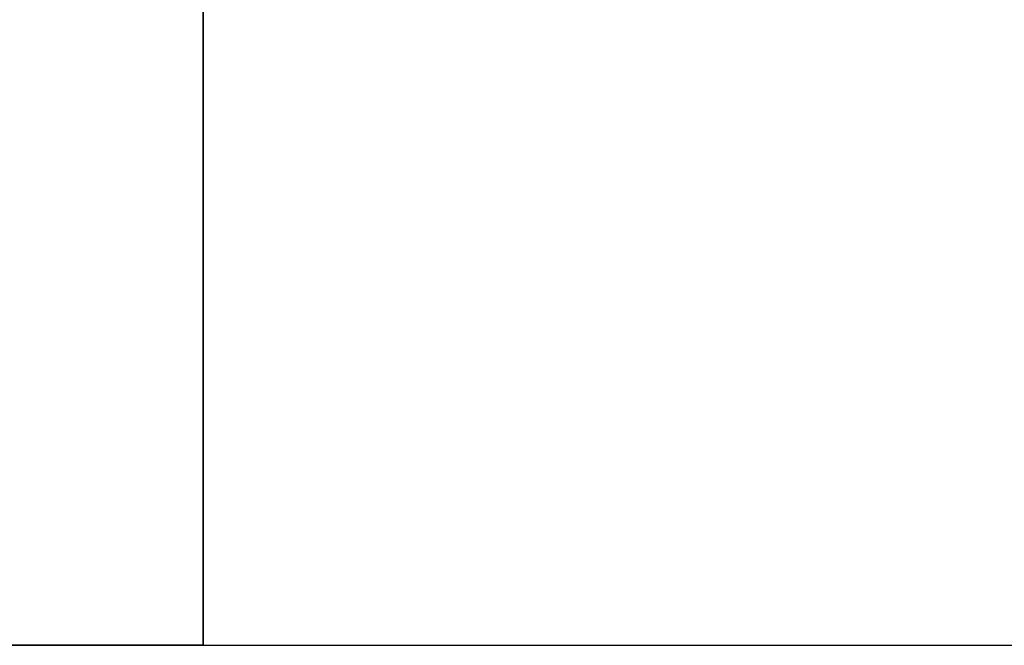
# Model space of a CAD drawing. Header units: millimetres. Extents: x -65 to 65, y -196 to 80.
# Tile 4 of 656: x -4 to -1, y -196 to -194. Entities that reach past the tile are written whole.
import ezdxf

# ---------------------------------------------------------------- set-up
doc = ezdxf.new("R2010")
doc.units = ezdxf.units.MM
doc.header["$MEASUREMENT"] = 0
doc.layers.add('IGES level 0', color=7, linetype='Continuous', true_color=0xa0a0a0)

msp = doc.modelspace()

# ---------------------------------------------------------------- linework, layer by layer
at = {"layer": 'IGES level 0'}
for p, q in [((-3.5, -196, -41), (-3.5, -190, -41)), ((-3.5, -190, -49), (-3.5, -196, -49)), ((-3.5, -196, -41), (-3.5, -190, -41)), ((-3.5, -190, -12), (-3.5, -196, -12)), ((-3.5, -196, -26.5), (-3.5, -190, -26.5)), ((-3.5, -190, -12), (-3.5, -196, -12)), ((-3.5, -190, -49), (-3.5, -196, -49)), ((-3.5, -196, -55.6923), (-3.5, -190, -55.6923)), ((-3.5, -196, -41), (-11, -196, -41)), ((-11, -196, -49), (-3.5, -196, -49)), ((-11, -196, -49), (-3.5, -196, -49)), ((-3.5, -196, -41), (-11, -196, -41)), ((-3.5, -196, -41), (-3.5, -196, -12)), ((-3.5, -196, -57.3414), (-3.5, -196, -49)), ((-3.5, -196, -41), (-3.5, -196, -12)), ((-3.5, -196, -57.3414), (-3.5, -196, -49))]:
    msp.add_line(p, q, dxfattribs=at)
at = {"layer": 'IGES level 0', "extrusion": (0, 1, 0)}
for radius, start, end in [(57.4481, 273.492883, 266.507117), (57.4481, 273.492883, 266.507117), (12.5, 286.2602, 90), (12.5, 286.2602, 90)]:
    msp.add_arc((0, 0, -196), radius, start, end, dxfattribs=at)
at = {"layer": 'IGES level 0'}
msp.add_open_spline([(-3.5, -190, -62.3846), (-3.5, -192.0001, -60.7037), (-3.5, -194.0001, -59.0226), (-3.5, -196, -57.3414)], degree=3, dxfattribs=at)
msp.add_open_spline([(-3.5, -190, -62.3846), (-3.5, -192.0001, -60.7037), (-3.5, -194.0001, -59.0226), (-3.5, -196, -57.3414)], degree=3, dxfattribs=at)

doc.saveas('drawing.dxf')
